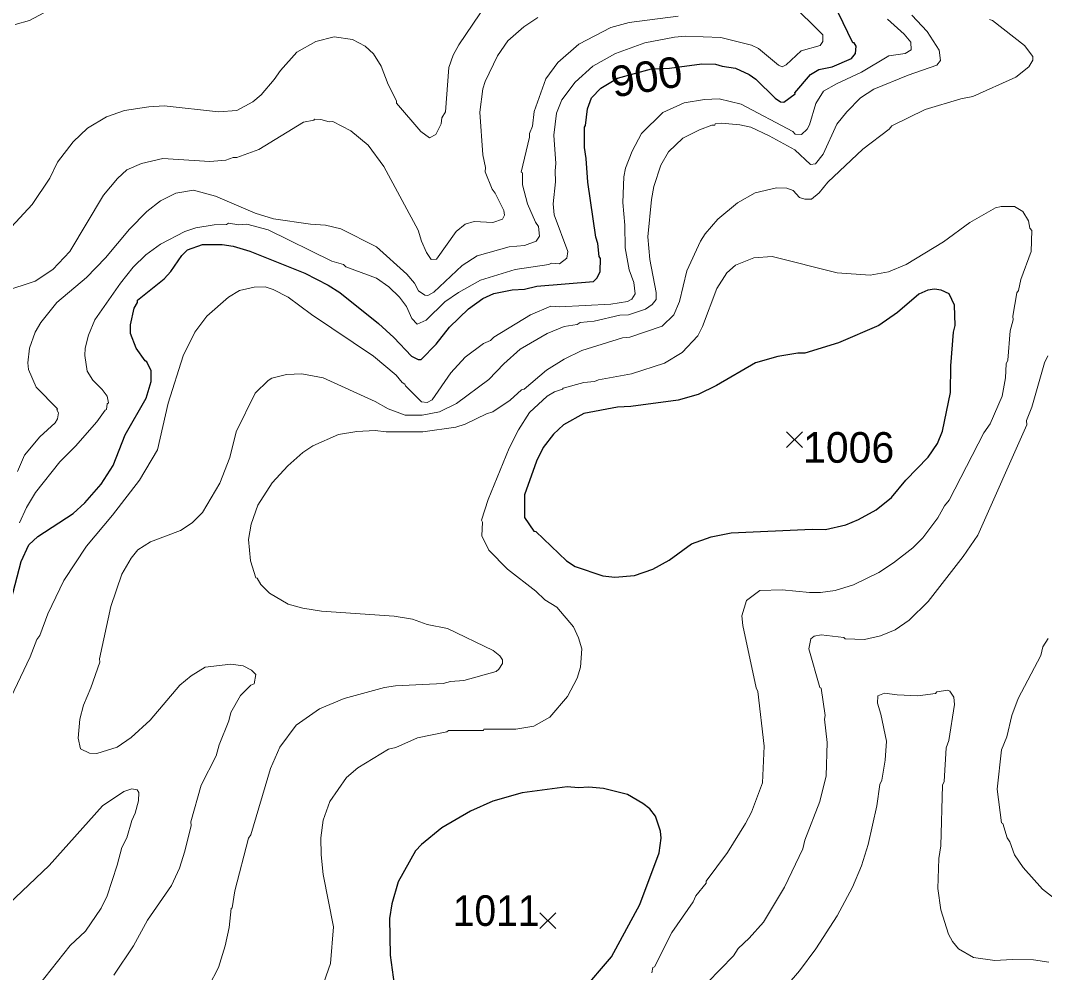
# Model space of a CAD drawing. Extents: x 265.7 to 292.1, y 7676.2 to 7704.2.
# Drawn here: x 281.363 to 284.034, y 7695.33 to 7697.815 of the extents above; entities that cross this region are included whole.
import ezdxf
from ezdxf.enums import TextEntityAlignment as Align

# ---------------------------------------------------------------- set-up
doc = ezdxf.new("R2010")
doc.units = 0
doc.header["$LTSCALE"] = 0.032
for name, color, linetype, lineweight in [('1', 7, 'Continuous', 25), ('2', 7, 'Continuous', 13), ('21', 7, 'Continuous', 25)]:
    doc.layers.add(name, color=color, linetype=linetype, lineweight=lineweight)
doc.layers.add('61', color=7, linetype='Continuous')

msp = doc.modelspace()

# ---------------------------------------------------------------- linework, layer by layer
at = {"layer": '1'}
for points in [[(282.105, 7697.1555), (282.1657, 7697.1244), (282.196, 7697.1052), (282.2973, 7697.0238), (282.3372, 7696.9871), (282.3835, 7696.9384), (282.4003, 7696.9297), (282.4082, 7696.9297), (282.4473, 7696.9696), (282.4824, 7697.0142), (282.5319, 7697.0621), (282.5694, 7697.0892), (282.5982, 7697.102), (282.646, 7697.1116), (282.678, 7697.114), (282.7099, 7697.1212), (282.8583, 7697.1339), (282.8679, 7697.1435), (282.8758, 7697.1595), (282.8766, 7697.1938), (282.8726, 7697.1986), (282.8695, 7697.2329), (282.8639, 7697.2489), (282.8431, 7697.3925), (282.8391, 7697.4547), (282.8343, 7697.4835), (282.8343, 7697.5361), (282.8375, 7697.5409), (282.8423, 7697.584), (282.8527, 7697.6127), (282.8774, 7697.6383), (282.9207, 7697.6643), (283.0093, 7697.6888), (283.0564, 7697.6907), (283.1408, 7697.7021), (283.1759, 7697.7013), (283.1934, 7697.6957), (283.2285, 7697.6909), (283.2637, 7697.6742), (283.2812, 7697.6622), (283.3315, 7697.6119), (283.3458, 7697.6023), (283.3546, 7697.6015), (283.3841, 7697.6239), (283.3833, 7697.6263), (283.424, 7697.6742), (283.4456, 7697.6869), (283.4807, 7697.6941), (283.531, 7697.7156), (283.5413, 7697.7292), (283.5429, 7697.7476), (283.5381, 7697.7564), (283.5349, 7697.7564), (283.4966, 7697.8362)], [(281.7842, 7697.2018), (281.7994, 7697.2161), (281.8377, 7697.2305), (281.8896, 7697.2305), (281.9183, 7697.2257), (281.9614, 7697.2129), (282.105, 7697.1555)], [(281.339, 7696.3025), (281.3653, 7696.403), (281.3852, 7696.4461), (281.4084, 7696.4676), (281.501, 7696.5283), (281.5313, 7696.5562), (281.5736, 7696.6049), (281.6047, 7696.6536), (281.6366, 7696.7334), (281.6909, 7696.8291), (281.7044, 7696.8722), (281.7044, 7696.9001), (281.6933, 7696.9241), (281.6885, 7696.9265), (281.6653, 7696.96), (281.6502, 7696.9975), (281.6502, 7697.0206), (281.6597, 7697.0637), (281.6685, 7697.0789), (281.6685, 7697.0845), (281.738, 7697.1403), (281.7555, 7697.1595), (281.7842, 7697.2018)], [(282.828, 7695.2803), (282.9054, 7695.3704), (282.9788, 7695.5077), (283.029, 7695.6418), (283.0346, 7695.6801), (283.033, 7695.6992), (283.0195, 7695.7375), (283.0051, 7695.7567), (282.9868, 7695.771), (282.9469, 7695.7942), (282.8838, 7695.8101), (282.8455, 7695.8133), (282.8186, 7695.812), (282.7893, 7695.8149), (282.6716, 7695.7989), (282.595, 7695.7774), (282.5375, 7695.7511), (282.4625, 7695.7072), (282.409, 7695.6641), (282.3939, 7695.6473), (282.3484, 7695.5668), (282.3324, 7695.5093), (282.326, 7695.471), (282.3276, 7695.3752), (282.3436, 7695.2603)]]:
    msp.add_lwpolyline(points, dxfattribs=at)
msp.add_lwpolyline([(282.8098, 7696.3894), (282.8822, 7696.3655), (282.9141, 7696.3615), (282.9652, 7696.3663), (283.0131, 7696.3823), (283.0554, 7696.4062), (283.1136, 7696.4485), (283.1647, 7696.4668), (283.2174, 7696.4772), (283.428, 7696.4868), (283.4631, 7696.486), (283.5158, 7696.498), (283.5493, 7696.5123), (283.5956, 7696.5379), (283.6355, 7696.5698), (283.673, 7696.6153), (283.7313, 7696.6751), (283.7552, 7696.711), (283.7688, 7696.7429), (283.7895, 7696.8435), (283.7903, 7696.9137), (283.7967, 7697.0015), (283.8015, 7697.019), (283.7999, 7697.0717), (283.7855, 7697.1012), (283.7648, 7697.1108), (283.7472, 7697.1132), (283.7297, 7697.1108), (283.7065, 7697.1004), (283.6507, 7697.0525), (283.602, 7697.019), (283.4967, 7696.9735), (283.4089, 7696.9464), (283.3913, 7696.9464), (283.3387, 7696.9376), (283.2804, 7696.9209), (283.1791, 7696.8618), (283.1312, 7696.8387), (283.0785, 7696.8235), (282.9556, 7696.8076), (282.9205, 7696.806), (282.8328, 7696.7892), (282.7801, 7696.7597), (282.7538, 7696.735), (282.7266, 7696.6999), (282.7091, 7696.6647), (282.6779, 7696.577), (282.6779, 7696.5179), (282.7027, 7696.482), (282.7075, 7696.4812), (282.7873, 7696.4046)], close=True, dxfattribs=at)
at = {"layer": '2'}
for points in [[(281.3493, 7697.8042), (281.3869, 7697.8146), (281.4619, 7697.8553)], [(282.5798, 7697.8593), (282.5064, 7697.7516), (282.492, 7697.7244), (282.4809, 7697.6925), (282.4721, 7697.5768), (282.4625, 7697.5609)], [(283.3706, 7697.8617), (283.4562, 7697.7779), (283.4566, 7697.7604), (283.449, 7697.7497), (283.3993, 7697.7356), (283.361, 7697.6989), (283.3498, 7697.6941), (283.3403, 7697.6981), (283.2884, 7697.742), (283.27, 7697.7508), (283.1902, 7697.7707), (283.0977, 7697.7739), (283.069, 7697.7715), (282.9923, 7697.7564), (282.9157, 7697.7292), (282.8567, 7697.6957), (282.8104, 7697.6542), (282.7753, 7697.6079), (282.7617, 7697.5728), (282.7545, 7697.5154), (282.7601, 7697.442), (282.7577, 7697.4228), (282.7593, 7697.3941), (282.753, 7697.3366), (282.7553, 7697.3079), (282.7913, 7697.2122), (282.7881, 7697.1946), (282.7697, 7697.1794)], [(282.7131, 7697.8226), (282.6764, 7697.7986), (282.6349, 7697.7619), (282.6077, 7697.7228), (282.575, 7697.6558), (282.5694, 7697.6367), (282.5614, 7697.576), (282.5694, 7697.4643), (282.5766, 7697.4308), (282.5758, 7697.4196), (282.5934, 7697.3749), (282.6013, 7697.3646), (282.6237, 7697.3191), (282.6261, 7697.3071), (282.6205, 7697.2959), (282.595, 7697.2872), (282.5471, 7697.2903), (282.5231, 7697.2832), (282.5, 7697.264), (282.4481, 7697.1922), (282.4346, 7697.1914), (282.4226, 7697.209), (282.409, 7697.2393), (282.4003, 7697.268), (282.3109, 7697.434), (282.2702, 7697.4898), (282.2247, 7697.5273), (282.1784, 7697.5513), (282.1689, 7697.5505), (282.1465, 7697.5569), (282.1305, 7697.5577), (282.1289, 7697.5545), (282.1018, 7697.5497), (281.9853, 7697.4779), (281.9279, 7697.4571), (281.9183, 7697.4571), (281.8991, 7697.4507), (281.8576, 7697.4467), (281.7348, 7697.4547), (281.6789, 7697.442), (281.6406, 7697.4252), (281.6167, 7697.4021), (281.5799, 7697.359), (281.4922, 7697.2122), (281.4475, 7697.1651), (281.4012, 7697.1347), (281.3198, 7697.1076)], [(283.0785, 7697.8258), (282.9509, 7697.8098), (282.903, 7697.7963), (282.82, 7697.7532), (282.7649, 7697.7053), (282.7338, 7697.663), (282.7035, 7697.5776), (282.6987, 7697.5393), (282.6907, 7697.5202), (282.6907, 7697.5106), (282.6692, 7697.4188), (282.6724, 7697.4172), (282.6732, 7697.3861), (282.6859, 7697.3366), (282.7067, 7697.2888), (282.7147, 7697.2768), (282.717, 7697.252), (282.7083, 7697.2385), (282.678, 7697.2273), (282.6381, 7697.2241), (282.5543, 7697.201), (282.5152, 7697.1754), (282.4418, 7697.106), (282.4258, 7697.0972), (282.4178, 7697.098), (282.4011, 7697.1092), (282.3907, 7697.1292), (282.3715, 7697.1531), (282.2917, 7697.2241), (282.1992, 7697.2712), (282.1593, 7697.2808), (282.1194, 7697.2832), (282.0236, 7697.2975), (281.9757, 7697.3119), (281.872, 7697.3566), (281.8146, 7697.3717), (281.7683, 7697.3638), (281.7284, 7697.3438), (281.6933, 7697.3167), (281.6478, 7697.2704), (281.5847, 7697.1954), (281.5353, 7697.1443), (281.4579, 7697.0789), (281.4164, 7697.027), (281.402, 7697.0015), (281.3868, 7696.96), (281.3829, 7696.9217), (281.3845, 7696.9041), (281.4044, 7696.8579), (281.4595, 7696.8012), (281.4579, 7696.7988), (281.4627, 7696.7908), (281.4595, 7696.7749), (281.4539, 7696.7645), (281.414, 7696.7278), (281.3741, 7696.6807), (281.3557, 7696.6376)], [(283.8909, 7697.8178), (283.8988, 7697.8146), (283.9826, 7697.75), (284.0042, 7697.7212), (284.0042, 7697.7117), (283.9938, 7697.6941), (283.9595, 7697.667), (283.8478, 7697.6167), (283.8158, 7697.6103), (283.7233, 7697.5824), (283.6363, 7697.5401), (283.6291, 7697.5313), (283.5605, 7697.4787), (283.4695, 7697.3933), (283.4464, 7697.3654), (283.4264, 7697.3486), (283.4089, 7697.3486), (283.3953, 7697.3526), (283.3786, 7697.3709), (283.3626, 7697.3773), (283.3355, 7697.3781), (283.2796, 7697.3654), (283.2333, 7697.339), (283.1823, 7697.2967), (283.1495, 7697.2584), (283.1368, 7697.2385), (283.1017, 7697.1611), (283.0825, 7697.0813), (283.0673, 7697.047), (283.037, 7697.0174), (282.9525, 7696.9879), (282.9333, 7696.9863), (282.828, 7696.9536), (282.7817, 7696.9313), (282.7354, 7696.9025), (282.6772, 7696.8523), (282.67, 7696.8507), (282.6404, 7696.8235), (282.595, 7696.7932), (282.579, 7696.7884), (282.5231, 7696.7613), (282.4992, 7696.7533), (282.413, 7696.7413), (282.3173, 7696.7413), (282.2885, 7696.7445), (282.2407, 7696.7421), (282.1928, 7696.7342), (282.1258, 7696.7046)], [(283.6882, 7697.829), (283.7281, 7697.7859), (283.76, 7697.7372), (283.7632, 7697.7101), (283.7536, 7697.6981), (283.6786, 7697.6726), (283.5892, 7697.6359), (283.5549, 7697.6127), (283.519, 7697.5768), (283.4927, 7697.5441), (283.4568, 7697.4659), (283.4368, 7697.4404), (283.424, 7697.4388), (283.3834, 7697.4771), (283.3163, 7697.5138), (283.2684, 7697.5361), (283.2397, 7697.5425), (283.1918, 7697.5473), (283.1751, 7697.5449), (283.1743, 7697.5417), (283.1663, 7697.5417), (283.1344, 7697.5297), (283.0913, 7697.5074), (283.0538, 7697.4723), (283.0338, 7697.4372), (283.0155, 7697.3813), (283.0091, 7697.3478), (282.9995, 7697.2505), (283.0051, 7697.1914)], [(283.6251, 7697.8186), (283.6682, 7697.7795), (283.6858, 7697.758), (283.6866, 7697.738), (283.6706, 7697.7284), (283.6283, 7697.7228), (283.5573, 7697.6797), (283.4919, 7697.6494), (283.4584, 7697.6303), (283.4376, 7697.5984), (283.4216, 7697.5425), (283.4153, 7697.5313), (283.4009, 7697.517), (283.3841, 7697.5186), (283.3778, 7697.5249)], [(282.3444, 7697.6055), (282.3221, 7697.6478), (282.3045, 7697.6957), (282.2838, 7697.7276), (282.2622, 7697.7476), (282.2295, 7697.7651), (282.1816, 7697.7723), (282.1337, 7697.7603), (282.0843, 7697.7324), (282.0412, 7697.6845), (282.0252, 7697.6606), (281.9909, 7697.6207), (281.9694, 7697.6023), (281.9279, 7697.58), (281.88, 7697.5768), (281.738, 7697.592), (281.6981, 7697.5896), (281.6342, 7697.58), (281.5879, 7697.5632), (281.5377, 7697.5337), (281.501, 7697.4986), (281.4595, 7697.4452), (281.4395, 7697.4037), (281.394, 7697.3342), (281.3398, 7697.276)], [(282.4625, 7697.5609), (282.4609, 7697.5449), (282.4465, 7697.517), (282.4306, 7697.509), (282.4074, 7697.5249), (282.3444, 7697.5992), (282.3444, 7697.6055)], [(283.3778, 7697.5249), (283.2429, 7697.5968), (283.1855, 7697.6103), (283.1472, 7697.6087), (283.0945, 7697.6), (283.0386, 7697.5744), (282.9828, 7697.5202)], [(282.9828, 7697.5202), (282.9588, 7697.4739), (282.9413, 7697.4292), (282.9373, 7697.4069), (282.9349, 7697.3398), (282.9397, 7697.2808), (282.9405, 7697.2217), (282.9508, 7697.1643), (282.9636, 7697.1308), (282.9668, 7697.1012), (282.958, 7697.0877), (282.9469, 7697.0813), (282.903, 7697.0741), (282.7689, 7697.0677), (282.7466, 7697.0693), (282.6939, 7697.0462), (282.5982, 7696.9887), (282.5894, 7696.9799), (282.571, 7696.972), (282.5231, 7696.936), (282.4856, 7696.8954), (282.437, 7696.8251), (282.4242, 7696.818), (282.409, 7696.8195), (282.3675, 7696.861), (282.3659, 7696.8658), (282.3588, 7696.8698), (282.3436, 7696.889), (282.2838, 7696.9384), (282.1226, 7697.0478), (282.0619, 7697.0924), (282.0228, 7697.1124), (282.0013, 7697.1196), (281.9726, 7697.1188), (281.9343, 7697.11), (281.9055, 7697.0924), (281.8497, 7697.043), (281.8177, 7697.0015), (281.7874, 7696.9392), (281.7483, 7696.8164), (281.7204, 7696.6943), (281.6741, 7696.6153), (281.6031, 7696.5235), (281.5353, 7696.4429), (281.4762, 7696.3535), (281.4347, 7696.2658), (281.414, 7696.2099), (281.406, 7696.1987), (281.3884, 7696.1541), (281.3302, 7696.0312)], [(283.2572, 7696.3009), (283.2916, 7696.3272), (283.3498, 7696.3288), (283.4217, 7696.3216), (283.4504, 7696.3216), (283.4887, 7696.3272), (283.5366, 7696.3416), (283.602, 7696.3743), (283.6403, 7696.399), (283.6906, 7696.4381), (283.7169, 7696.4645), (283.756, 7696.5171), (283.7735, 7696.5482), (283.7855, 7696.5626), (283.8765, 7696.7382), (283.8924, 7696.7621), (283.9236, 7696.8347), (283.9323, 7696.8818), (283.9347, 7696.9185), (283.9387, 7696.9281), (283.9451, 7697.0047), (283.9523, 7697.0334), (283.9515, 7697.043), (283.9619, 7697.1044), (283.9667, 7697.11), (283.973, 7697.1387), (283.9994, 7697.2122), (284.001, 7697.2664), (283.9962, 7697.2728), (283.993, 7697.2919), (283.9778, 7697.3167), (283.9563, 7697.3294), (283.9212, 7697.3294), (283.9068, 7697.3263), (283.8398, 7697.288), (283.7712, 7697.2369), (283.6738, 7697.1778), (283.6275, 7697.1587), (283.5796, 7697.1499), (283.4935, 7697.1563), (283.3243, 7697.1986), (283.2764, 7697.1954), (283.2285, 7697.1762), (283.2054, 7697.1563), (283.1799, 7697.1156), (283.1424, 7697.0159), (283.1304, 7696.9919), (283.0897, 7696.948), (283.0434, 7696.9201), (282.9572, 7696.8922), (282.8711, 7696.877), (282.8607, 7696.8722), (282.8328, 7696.8698), (282.7785, 7696.8555), (282.7769, 7696.8523), (282.7562, 7696.8459), (282.737, 7696.8347), (282.6907, 7696.7916), (282.662, 7696.7461), (282.638, 7696.6983), (282.583, 7696.5642), (282.5662, 7696.5107), (282.5686, 7696.5052), (282.567, 7696.47), (282.5846, 7696.4325), (282.6333, 7696.3823), (282.7075, 7696.3256), (282.7314, 7696.3025), (282.7625, 7696.2833), (282.8056, 7696.2323), (282.8192, 7696.2035), (282.8272, 7696.1748), (282.824, 7696.1269), (282.8152, 7696.0982), (282.7905, 7696.0503), (282.7442, 7695.9961), (282.7027, 7695.9729), (282.6556, 7695.9649), (282.5718, 7695.9649), (282.571, 7695.9617), (282.4801, 7695.9617), (282.4753, 7695.9585), (282.3987, 7695.9426), (282.342, 7695.9171), (282.3237, 7695.9131), (282.2431, 7695.8644), (282.2135, 7695.8388), (282.1704, 7695.7758), (282.1529, 7695.7279), (282.1465, 7695.6817), (282.1473, 7695.637), (282.1529, 7695.5859), (282.18, 7695.4487), (282.172, 7695.3529), (282.1489, 7695.2859)], [(282.4705, 7697.0805), (282.4218, 7697.0326), (282.3979, 7697.0222), (282.3843, 7697.0374), (282.3699, 7697.0685), (282.3516, 7697.0925), (282.3244, 7697.1196), (282.2917, 7697.1427), (282.2119, 7697.1715), (282.2056, 7697.1778), (282.1752, 7697.1866), (282.0093, 7697.2688), (281.9534, 7697.2832), (281.9327, 7697.2816), (281.9055, 7697.2856), (281.9007, 7697.2824), (281.8688, 7697.2816), (281.8209, 7697.2736), (281.7922, 7697.264), (281.7284, 7697.2313), (281.6901, 7697.2034), (281.6574, 7697.1706), (281.6246, 7697.1292), (281.5576, 7697.0334), (281.5409, 7696.9935), (281.5321, 7696.96), (281.5313, 7696.9408), (281.5369, 7696.8994), (281.552, 7696.8762), (281.5768, 7696.8515), (281.5895, 7696.8339), (281.5927, 7696.8172), (281.5895, 7696.814), (281.5879, 7696.7996), (281.5839, 7696.798), (281.5624, 7696.7669), (281.5065, 7696.7038), (281.4658, 7696.6631), (281.4028, 7696.5826), (281.3789, 7696.5435), (281.3605, 7696.5036)], [(282.7697, 7697.1794), (282.7482, 7697.1818), (282.7418, 7697.1778), (282.654, 7697.1651), (282.563, 7697.1371), (282.5056, 7697.1052), (282.4705, 7697.0805)], [(283.0051, 7697.1914), (283.0219, 7697.1052), (283.0211, 7697.0869), (283.0107, 7697.0733), (282.9939, 7697.0613), (282.9493, 7697.047), (282.9269, 7697.0454)], [(282.9269, 7697.0454), (282.8599, 7697.0302), (282.8232, 7697.0262), (282.8152, 7697.0214), (282.7817, 7697.0158), (282.737, 7696.9983), (282.6668, 7696.9568), (282.6237, 7696.9185), (282.5846, 7696.8778), (282.5008, 7696.8148), (282.4561, 7696.7932), (282.4114, 7696.7844), (282.3667, 7696.7844), (282.3221, 7696.8012), (282.2885, 7696.8203), (282.1529, 7696.8818), (282.097, 7696.8922), (282.0571, 7696.8906), (282.0188, 7696.881), (282.0093, 7696.8754), (281.9757, 7696.8419), (281.9263, 7696.7414), (281.9095, 7696.6743), (281.8832, 7696.6073), (281.8385, 7696.5307), (281.8114, 7696.5036), (281.781, 7696.4836), (281.7028, 7696.4541), (281.6693, 7696.4333), (281.6518, 7696.4118), (281.6278, 7696.3695), (281.5991, 7696.2849), (281.5696, 7696.1485), (281.5704, 7696.1397), (281.5472, 7696.0727), (281.5281, 7696.028), (281.5177, 7695.9913), (281.5137, 7695.9418), (281.5201, 7695.9139), (281.5433, 7695.9027), (281.5624, 7695.9019), (281.6151, 7695.9178), (281.6518, 7695.9434), (281.7012, 7695.9889), (281.7794, 7696.0798), (281.8082, 7696.1046), (281.8449, 7696.1269), (281.9119, 7696.1349), (281.9438, 7696.1301), (281.9662, 7696.1189), (281.9773, 7696.1078), (281.9725, 7696.083), (281.9646, 7696.0798), (281.9374, 7696.0527), (281.9119, 7696.0088), (281.9071, 7695.9865), (281.8816, 7695.9242), (281.8736, 7695.8955), (281.8345, 7695.8189), (281.8074, 7695.7232), (281.8082, 7695.7136), (281.7922, 7695.6466), (281.7778, 7695.6019), (281.7571, 7695.5572), (281.6949, 7695.4662), (281.6581, 7695.3992), (281.6071, 7695.3226)], [(283.448, 7696.0735), (283.42, 7696.1748), (283.4248, 7696.2011), (283.4336, 7696.2075), (283.452, 7696.2115), (283.511, 7696.2043), (283.5142, 7696.2011), (283.5653, 7696.1995), (283.6068, 7696.2083), (283.6451, 7696.2243), (283.681, 7696.2498), (283.7313, 7696.2985), (283.8222, 7696.4158), (283.8605, 7696.4716), (283.9882, 7696.7597), (283.9874, 7696.7709), (284.001, 7696.8052), (284.0345, 7696.9217), (284.0433, 7696.9392)], [(282.1258, 7696.7046), (282.1002, 7696.6871), (282.0603, 7696.6528), (282.0196, 7696.6081), (281.9821, 7696.5498), (281.9654, 7696.5004), (281.9582, 7696.4605)], [(281.9582, 7696.4605), (281.963, 7696.4046), (281.9773, 7696.3599), (281.9805, 7696.3591), (281.9901, 7696.3424), (282.0132, 7696.32), (282.0619, 7696.2913), (282.1002, 7696.2809), (282.1481, 7696.2729), (282.338, 7696.2602), (282.3859, 7696.2522), (282.4242, 7696.2386), (282.4769, 7696.2275), (282.5966, 7696.1708), (282.6141, 7696.1564), (282.6205, 7696.1461), (282.6205, 7696.1365), (282.6109, 7696.1213), (282.6037, 7696.1157), (282.52, 7696.0918), (282.4848, 7696.0894), (282.4657, 7696.0846), (282.3412, 7696.0782), (282.3125, 7696.0742), (282.2072, 7696.0455), (282.1433, 7696.0184), (282.0827, 7695.9753), (282.0396, 7695.9179), (282.0156, 7695.862), (281.9646, 7695.6896), (281.9582, 7695.6801), (281.9223, 7695.5428), (281.9159, 7695.4989), (281.9127, 7695.4973), (281.9079, 7695.4471), (281.8975, 7695.3992), (281.88, 7695.3425), (281.8544, 7695.2939)], [(283.0099, 7695.329), (283.0131, 7695.3425), (283.0171, 7695.3449), (283.0626, 7695.4343), (283.1176, 7695.5141), (283.1248, 7695.53), (283.1519, 7695.5628), (283.1519, 7695.5684), (283.2078, 7695.6434), (283.2549, 7695.7184), (283.27, 7695.7487), (283.2988, 7695.8253), (283.3035, 7695.921), (283.2868, 7696.0631), (283.282, 7696.0727), (283.2477, 7696.2354), (283.2453, 7696.261), (283.2572, 7696.3009)], [(284.0441, 7696.2019), (284.0305, 7696.1796), (284.0249, 7696.1572), (283.9659, 7696.0455), (283.9491, 7696.0008), (283.9363, 7695.945), (283.922, 7695.9115), (283.9108, 7695.8085), (283.922, 7695.7208), (283.926, 7695.7192), (283.9371, 7695.6817), (283.9443, 7695.6705), (283.9563, 7695.637), (283.9786, 7695.6035), (284.0289, 7695.5476), (284.0872, 7695.5021)], [(283.2509, 7695.1662), (283.3953, 7695.3345), (283.4376, 7695.3912), (283.4935, 7695.4774), (283.5334, 7695.5524), (283.5573, 7695.6082), (283.5741, 7695.6641), (283.5972, 7695.7646), (283.6052, 7695.8205), (283.61, 7695.8317), (283.6187, 7695.8843), (283.6219, 7695.9338), (283.6076, 7696.004), (283.5988, 7696.0328), (283.5996, 7696.0519), (283.6172, 7696.0591), (283.6499, 7696.0543), (283.7041, 7696.0519), (283.7504, 7696.0583), (283.7536, 7696.0623), (283.7823, 7696.0671), (283.7879, 7696.0639), (283.7983, 7696.0487), (283.7999, 7696.0296), (283.7847, 7695.9354), (283.7783, 7695.9163), (283.7727, 7695.8285), (283.7688, 7695.8189), (283.764, 7695.6609), (283.7592, 7695.6274), (283.756, 7695.5492), (283.764, 7695.4933), (283.7839, 7695.4295), (283.7943, 7695.4104), (283.8103, 7695.392), (283.8494, 7695.3689), (283.9052, 7695.3609), (283.9499, 7695.3641), (284.0058, 7695.3633), (284.0457, 7695.3569)], [(283.448, 7695.7758), (283.4647, 7695.8428), (283.4679, 7695.9306), (283.4607, 7695.9913), (283.4623, 7696.0008), (283.452, 7696.0719), (283.448, 7696.0735)], [(281.2791, 7695.4582), (281.4379, 7695.609), (281.5776, 7695.7646), (281.6326, 7695.8021), (281.6534, 7695.8093), (281.6677, 7695.8069), (281.6717, 7695.7997), (281.6709, 7695.7782), (281.6621, 7695.7455), (281.6534, 7695.7263), (281.6406, 7695.6817), (281.6278, 7695.6561), (281.6159, 7695.6098)], [(283.1551, 7695.3034), (283.223, 7695.3736), (283.2357, 7695.3928), (283.2645, 7695.4191), (283.3012, 7695.4614), (283.3562, 7695.5524), (283.4041, 7695.6529), (283.4097, 7695.6753), (283.448, 7695.7758)], [(281.6159, 7695.6098), (281.5895, 7695.53), (281.5736, 7695.4981), (281.5329, 7695.4375), (281.493, 7695.4), (281.41, 7695.2962), (281.3677, 7695.2252)]]:
    msp.add_lwpolyline(points, dxfattribs=at)
at = {"layer": '21'}
for p, q in [((283.3617, 7696.7412), (283.4029, 7696.7)), ((283.4029, 7696.7412), (283.3617, 7696.7)), ((282.7182, 7695.4857), (282.7594, 7695.4445)), ((282.7594, 7695.4857), (282.7182, 7695.4445))]:
    msp.add_line(p, q, dxfattribs=at)

# ---------------------------------------------------------------- texts
at = {"layer": '61', "width": 1.05}
msp.add_text('900', height=0.08, rotation=9.479, dxfattribs=at).set_placement((283.0027, 7697.6289), align=Align.CENTER)
at = {"layer": '61'}
msp.add_text('1006', height=0.08, dxfattribs=at).set_placement((283.5236, 7696.6605), align=Align.CENTER)
at = {"layer": '61', "width": 0.95}
msp.add_text('1011', height=0.08, dxfattribs=at).set_placement((282.604, 7695.4514), align=Align.CENTER)

doc.saveas('drawing.dxf')
